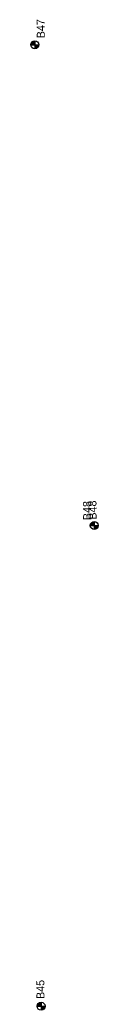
# Model space of a CAD drawing. Extents: x 331323 to 388339, y 121519 to 205315.
# Drawn here: x 360182 to 360266, y 154527 to 155764 of the extents above; entities that cross this region are included whole.
import ezdxf

# ---------------------------------------------------------------- set-up
doc = ezdxf.new("R2010")
doc.units = 0
for name, color, linetype in [('E_SOIL_BORE1 [KAPUR_CADDS_LEVELS]', 7, 'Continuous'), ('E_SOIL_BORE2 [KAPUR_CADDS_LEVELS]', 7, 'Continuous'), ('P_MARK', 7, 'Continuous')]:
    doc.layers.add(name, color=color, linetype=linetype)

msp = doc.modelspace()

# ---------------------------------------------------------------- linework, layer by layer
at = {"layer": 'P_MARK'}
for p, q in [((360181.8, 155733.1), (360191.8, 155733.1)), ((360186.8, 155738.1), (360186.8, 155728.1)), ((360260.9, 155137.6), (360260.9, 155127.6)), ((360255.9, 155132.6), (360265.9, 155132.6)), ((360189.7, 154532.2), (360199.7, 154532.2)), ((360194.7, 154537.2), (360194.7, 154527.2))]:
    msp.add_line(p, q, dxfattribs=at)
for centre in [(360186.8, 155733.1), (360260.9, 155132.6), (360194.7, 154532.2)]:
    msp.add_circle(centre, 5, dxfattribs=at)
for centre, radius, start, end in [((360186.8, 155733.1), 4.5, 89.9869, 179.9869), ((360186.8, 155733.1), 4, 89.9869, 179.9869), ((360186.8, 155733.1), 3.5, 89.9869, 179.9869), ((360186.8, 155733.1), 3, 89.9869, 179.9869), ((360186.8, 155733.1), 2.5, 89.9869, 179.9869), ((360186.8, 155733.1), 2, 89.9869, 179.9869), ((360186.8, 155733.1), 1.5, 89.9869, 179.9869), ((360186.8, 155733.1), 1, 89.9869, 179.9869), ((360186.8, 155733.1), 0.5, 89.9869, 179.9869), ((360186.8, 155733.1), 4.5, 269.9869, 359.9869), ((360186.8, 155733.1), 4, 269.9869, 359.9869), ((360186.8, 155733.1), 3.5, 269.9869, 359.9869), ((360186.8, 155733.1), 3, 269.9869, 359.9869), ((360186.8, 155733.1), 2.5, 269.9869, 359.9869), ((360186.8, 155733.1), 2, 269.9869, 359.9869), ((360186.8, 155733.1), 1.5, 269.9869, 359.9869), ((360186.8, 155733.1), 1, 269.9869, 359.9869), ((360186.8, 155733.1), 0.5, 269.9869, 359.9869), ((360260.9, 155132.6), 4.5, 89.9869, 179.9869), ((360260.9, 155132.6), 4, 89.9869, 179.9869), ((360260.9, 155132.6), 3.5, 89.9869, 179.9869), ((360260.9, 155132.6), 3, 89.9869, 179.9869), ((360260.9, 155132.6), 2.5, 89.9869, 179.9869), ((360260.9, 155132.6), 2, 89.9869, 179.9869), ((360260.9, 155132.6), 1.5, 89.9869, 179.9869), ((360260.9, 155132.6), 1, 89.9869, 179.9869), ((360260.9, 155132.6), 0.5, 89.9869, 179.9869), ((360260.9, 155132.6), 4.5, 269.9869, 359.9869), ((360260.9, 155132.6), 4, 269.9869, 359.9869), ((360260.9, 155132.6), 3.5, 269.9869, 359.9869), ((360260.9, 155132.6), 3, 269.9869, 359.9869), ((360260.9, 155132.6), 2.5, 269.9869, 359.9869), ((360260.9, 155132.6), 2, 269.9869, 359.9869), ((360260.9, 155132.6), 1.5, 269.9869, 359.9869), ((360260.9, 155132.6), 1, 269.9869, 359.9869), ((360260.9, 155132.6), 0.5, 269.9869, 359.9869), ((360194.7, 154532.2), 4.5, 89.9869, 179.9869), ((360194.7, 154532.2), 4, 89.9869, 179.9869), ((360194.7, 154532.2), 3.5, 89.9869, 179.9869), ((360194.7, 154532.2), 3, 89.9869, 179.9869), ((360194.7, 154532.2), 2.5, 89.9869, 179.9869), ((360194.7, 154532.2), 2, 89.9869, 179.9869), ((360194.7, 154532.2), 1.5, 89.9869, 179.9869), ((360194.7, 154532.2), 1, 89.9869, 179.9869), ((360194.7, 154532.2), 0.5, 89.9869, 179.9869), ((360194.7, 154532.2), 4.5, 269.9869, 359.9869), ((360194.7, 154532.2), 4, 269.9869, 359.9869), ((360194.7, 154532.2), 3.5, 269.9869, 359.9869), ((360194.7, 154532.2), 3, 269.9869, 359.9869), ((360194.7, 154532.2), 2.5, 269.9869, 359.9869), ((360194.7, 154532.2), 2, 269.9869, 359.9869), ((360194.7, 154532.2), 1.5, 269.9869, 359.9869), ((360194.7, 154532.2), 1, 269.9869, 359.9869), ((360194.7, 154532.2), 0.5, 269.9869, 359.9869)]:
    msp.add_arc(centre, radius, start, end, dxfattribs=at)

# ---------------------------------------------------------------- texts
at = {"layer": 'E_SOIL_BORE1 [KAPUR_CADDS_LEVELS]'}
for s, p in [('B47', (360199.3, 155741.2)), ('B48', (360257.1, 155139.4))]:
    msp.add_text(s, height=10, rotation=90.6368, dxfattribs=at).set_placement(p)
at = {"layer": 'E_SOIL_BORE2 [KAPUR_CADDS_LEVELS]'}
for s, p in [('B48', (360263.9, 155140)), ('B45', (360198.9, 154541.3))]:
    msp.add_text(s, height=10, rotation=90.6368, dxfattribs=at).set_placement(p)

doc.saveas('drawing.dxf')
